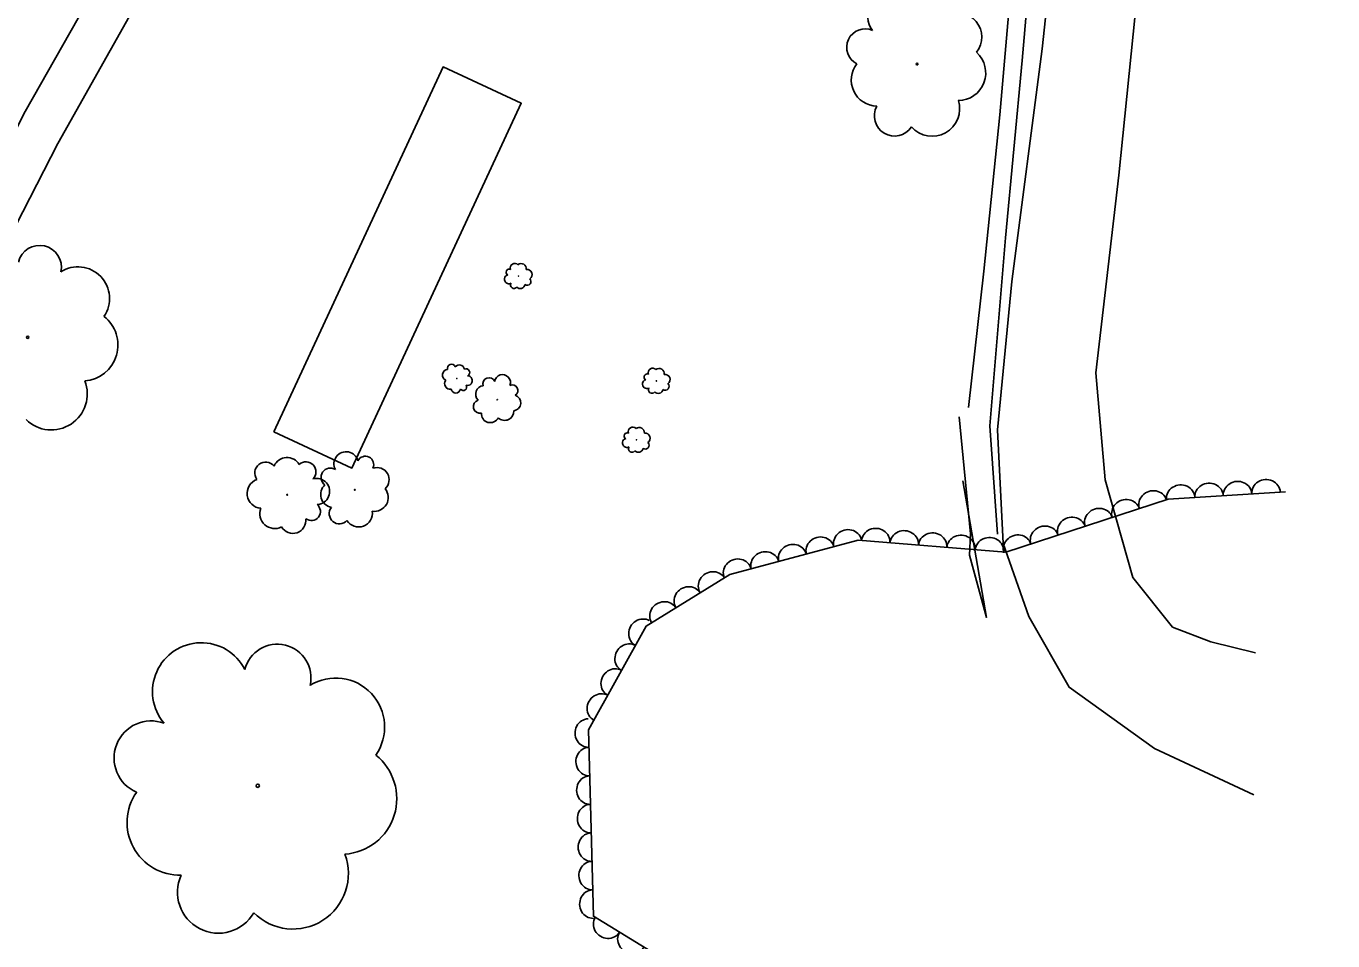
# Model space of a CAD drawing. Extents: x 1722896 to 1754269, y 648279 to 666297.
# Drawn here: x 1730625.5 to 1730808.7, y 653003.5 to 653131.8 of the extents above; entities that cross this region are included whole.
import ezdxf

# ---------------------------------------------------------------- set-up
doc = ezdxf.new("R2010")
doc.units = 0
for name, color, linetype in [('DESIGN - CENTERLINE - Proposed Text', 7, 'Continuous'), ('SURVEY - CENTERLINE - Preliminary Text', 7, 'Continuous'), ('SURVEY - VEGETATION - Features with Text', 7, 'Continuous')]:
    doc.layers.add(name, color=color, linetype=linetype)

msp = doc.modelspace()

# ---------------------------------------------------------------- linework, layer by layer
at = {"layer": 'DESIGN - CENTERLINE - Proposed Text'}
msp.add_lwpolyline([(1730660.19, 653074.89), (1730683.94, 653126.05), (1730694.91, 653120.96), (1730671.17, 653069.79)], close=True, dxfattribs=at)
at = {"layer": 'SURVEY - CENTERLINE - Preliminary Text'}
for points in [[(1730915.77, 653309.19), (1730895.89, 653310.1), (1730876.96, 653308.08), (1730858.75, 653303.95), (1730846.89, 653298.38), (1730833.04, 653291.37), (1730823.01, 653282.41), (1730815.66, 653271.5), (1730805.93, 653253.06), (1730795.34, 653223.23), (1730790.06, 653209.57), (1730781.27, 653136.21), (1730778.7, 653110.87), (1730775.48, 653083.13), (1730776.78, 653068.12), (1730780.67, 653054.44), (1730786.25, 653047.46), (1730791.62, 653045.41), (1730797.9, 653043.88)], [(1730554.75, 652885.14), (1730555.57, 652902.76), (1730557.03, 652924.22), (1730559.03, 652944.69), (1730562.55, 652961.65), (1730569.67, 652985.05), (1730579.89, 653015.37), (1730592.26, 653049.03), (1730607.15, 653083.94), (1730625.32, 653119.82), (1730641.17, 653147.79), (1730653.53, 653168.52), (1730672.69, 653201.36), (1730688.8, 653230.09), (1730710.78, 653267.72), (1730720.2, 653280.35), (1730727.54, 653284.51), (1730733.92, 653285.37), (1730739.19, 653284.43), (1730749.93, 653279.84)], [(1730726.95, 653283.56), (1730714.59, 653262.8), (1730694.92, 653229.48), (1730671.01, 653187.88), (1730651.93, 653154.48), (1730629.9, 653115.33), (1730611.27, 653078.99), (1730601.26, 653055.67), (1730591.46, 653029.06), (1730582.04, 653002.86), (1730572.61, 652975.82), (1730566.53, 652954.04), (1730564.37, 652937.13), (1730562.21, 652916.37), (1730560.46, 652884.76), (1730555.57, 652884.76)], [(1730797.64, 653023.95), (1730783.7, 653030.48), (1730771.76, 653039.04), (1730766.1, 653048.96), (1730762.48, 653059.19), (1730761.72, 653075.17), (1730763.73, 653095.98), (1730767.95, 653128.59), (1730770.98, 653156.57), (1730776.74, 653213.74), (1730783.43, 653240), (1730789.14, 653253.63)], [(1730770.18, 653170.78), (1730767.19, 653150.18), (1730765.17, 653126.94), (1730762.83, 653102.08), (1730761.04, 653080.77), (1730760.64, 653075.71), (1730761.71, 653060.54)], [(1730757.63, 653078.29), (1730759.79, 653097.43), (1730762.02, 653119.35), (1730763.97, 653141.98), (1730766.78, 653163.8)]]:
    msp.add_lwpolyline(points, dxfattribs=at)
at = {"layer": 'SURVEY - VEGETATION - Features with Text'}
for points in [[(1730756.31, 653076.97), (1730757.91, 653060.59), (1730757.76, 653057.56), (1730760.16, 653048.85), (1730756.83, 653067.98)], [(1730800, 652986.44), (1730763.05, 652988.54), (1730735.55, 652988.24), (1730705.02, 653006.93), (1730704.33, 653033.08), (1730712.44, 653047.63), (1730724.18, 653054.88), (1730742.17, 653059.66), (1730762.87, 653058), (1730785.66, 653065.43), (1730802.08, 653066.47)]]:
    msp.add_lwpolyline(points, dxfattribs=at)
for centre, radius in [((1730750.43, 653126.45), 0.119), ((1730694.52, 653096.73), 0.022), ((1730625.69, 653088.13), 0.155), ((1730685.86, 653082.36), 0.0239), ((1730713.87, 653082.02), 0.022), ((1730691.54, 653079.38), 0.0391), ((1730711.07, 653073.76), 0.022), ((1730662.1, 653066.06), 0.0642), ((1730671.56, 653066.74), 0.0597), ((1730657.95, 653025.23), 0.239)]:
    msp.add_circle(centre, radius, dxfattribs=at)
for centre, radius, start, end in [((1730746.89, 653133.23), 3.4, 23.6355, 217.0552), ((1730756.1, 653130.23), 3.41, 321.4987, 118.2876), ((1730743.14, 653128.81), 2.59, 66.2542, 243.5733), ((1730756.17, 653125.22), 3.88, 270.5514, 48.0756), ((1730744.86, 653124.22), 3.67, 141.5412, 268.3869), ((1730747.26, 653119.2), 2.84, 151.7001, 326.7004), ((1730752.53, 653120.19), 3.86, 221.4472, 17.2857), ((1730627.36, 653097.98), 3.05, 347.6724, 166.4181), ((1730693.99, 653097.87), 0.631, 42.7522, 199.5411), ((1730694.9, 653097.75), 0.719, 351.805, 129.3292), ((1730632.72, 653093.57), 4.45, 325.5563, 122.3452), ((1730693.18, 653096.27), 0.629, 104.8891, 298.3088), ((1730693.21, 653097.27), 0.433, 64.8684, 243.614), ((1730695.75, 653095.95), 0.527, 232.9537, 47.954), ((1730695.72, 653096.94), 0.714, 302.7008, 98.5393), ((1730693.88, 653095.46), 0.479, 147.5077, 324.8269), ((1730694.77, 653095.65), 0.679, 222.7948, 349.6405), ((1730633.28, 653087.06), 5.07, 274.609, 52.1332), ((1730684.62, 653082.83), 0.775, 92.345, 248.1835), ((1730685.13, 653083.78), 0.572, 22.5979, 197.5981), ((1730686.22, 653083.52), 0.737, 12.439, 139.2846), ((1730687.16, 653083.2), 0.52, 297.1519, 114.4711), ((1730713.34, 653083.17), 0.631, 42.7522, 199.5411), ((1730714.26, 653083.04), 0.719, 351.805, 129.3292), ((1730629, 653080.18), 5.04, 225.5048, 21.3433), ((1730684.94, 653081.62), 0.78, 141.4491, 278.9734), ((1730687.37, 653082.06), 0.683, 254.5332, 87.9529), ((1730690.39, 653081.62), 0.85, 21.4001, 198.7193), ((1730692.28, 653081.78), 1.12, 338.7815, 172.2012), ((1730712.53, 653081.57), 0.629, 104.8891, 298.3088), ((1730712.56, 653082.56), 0.433, 64.8684, 243.614), ((1730715.11, 653081.24), 0.527, 232.9537, 47.954), ((1730715.07, 653082.23), 0.714, 302.7008, 98.5393), ((1730685.73, 653081), 0.685, 192.3964, 349.1853), ((1730686.79, 653081.14), 0.47, 214.5126, 33.2582), ((1730689.72, 653080.15), 1.2, 96.6872, 223.5328), ((1730693.68, 653080.69), 0.769, 298.7608, 117.5064), ((1730693.73, 653078.94), 1.12, 276.6446, 73.4335), ((1730713.23, 653080.75), 0.479, 147.5077, 324.8269), ((1730714.12, 653080.94), 0.679, 222.7948, 349.6405), ((1730689.12, 653078.42), 0.935, 106.8461, 281.8464), ((1730690.58, 653077.43), 1.27, 176.5932, 332.4317), ((1730692.59, 653077.76), 1.28, 225.6974, 3.2216), ((1730709.76, 653074.3), 0.433, 64.8684, 243.614), ((1730710.54, 653074.9), 0.631, 42.7522, 199.5411), ((1730711.46, 653074.78), 0.719, 351.805, 129.3292), ((1730712.28, 653073.97), 0.714, 302.7008, 98.5393), ((1730709.73, 653073.31), 0.629, 104.8891, 298.3088), ((1730710.44, 653072.49), 0.479, 147.5077, 324.8269), ((1730711.33, 653072.68), 0.679, 222.7948, 349.6405), ((1730712.31, 653072.98), 0.527, 232.9537, 47.954), ((1730659.07, 653069.08), 1.54, 40.3676, 215.3679), ((1730662.07, 653069.3), 1.98, 30.2087, 157.0544), ((1730664.72, 653069.26), 1.4, 314.9217, 132.2408), ((1730670.35, 653070.38), 1.71, 14.483, 207.9027), ((1730673.05, 653070.28), 1.17, 334.4624, 153.208), ((1730668.13, 653068.49), 1.3, 57.1017, 234.4209), ((1730674.67, 653068.16), 1.71, 312.3462, 109.1351), ((1730658.54, 653066.23), 2.08, 110.1147, 265.9532), ((1730666.2, 653066.51), 1.84, 272.303, 105.7227), ((1730668.62, 653066.08), 1.84, 132.3888, 259.2344), ((1730674.31, 653065.67), 1.95, 261.3989, 38.9232), ((1730660.35, 653063.41), 2.1, 159.2189, 296.7431), ((1730665.48, 653063.69), 1.26, 232.2823, 51.028), ((1730669.41, 653063.4), 1.43, 142.5477, 317.5479), ((1730672.1, 653063.47), 1.94, 212.2948, 8.1333), ((1730662.88, 653062.47), 1.84, 210.1662, 6.9551), ((1730650.04, 653038.44), 6.85, 26.9813, 220.401), ((1730660.71, 653040.38), 4.71, 346.9606, 165.7063), ((1730668.89, 653033.48), 6.86, 324.8445, 121.6334), ((1730643.01, 653029.12), 5.21, 69.6, 246.9191), ((1730669.63, 653023.43), 7.82, 273.8972, 51.4215), ((1730647.01, 653020.08), 7.38, 144.887, 271.7327), ((1730662.9, 653012.9), 7.77, 224.7931, 20.6315), ((1730652.43, 653010.28), 5.73, 155.046, 330.0462)]:
    msp.add_arc(centre, radius, start, end, dxfattribs=at)
for centre, major_axis in [((1730787.39, 653065.54), (2, 0.13)), ((1730791.38, 653065.79), (2, 0.13)), ((1730795.37, 653066.04), (2, 0.13)), ((1730799.36, 653066.3), (2, 0.13)), ((1730779.7, 653063.49), (1.9, 0.62)), ((1730783.5, 653064.73), (1.9, 0.62)), ((1730775.9, 653062.25), (1.9, 0.62)), ((1730768.29, 653059.77), (1.9, 0.62)), ((1730772.09, 653061.01), (1.9, 0.62)), ((1730736.83, 653058.24), (1.93, 0.51)), ((1730740.69, 653059.27), (1.93, 0.51)), ((1730744.63, 653059.46), (1.99, -0.16)), ((1730748.62, 653059.14), (1.99, -0.16)), ((1730752.61, 653058.82), (1.99, -0.16)), ((1730756.59, 653058.5), (1.99, -0.16)), ((1730760.58, 653058.18), (1.99, -0.16)), ((1730764.49, 653058.52), (1.9, 0.62)), ((1730729.09, 653056.18), (1.93, 0.51)), ((1730732.96, 653057.21), (1.93, 0.51)), ((1730725.23, 653055.16), (1.93, 0.51)), ((1730721.7, 653053.35), (1.7, 1.05)), ((1730718.3, 653051.24), (1.7, 1.05)), ((1730714.89, 653049.14), (1.7, 1.05)), ((1730711.9, 653046.65), (0.97, 1.75)), ((1730709.95, 653043.16), (0.97, 1.75)), ((1730708, 653039.67), (0.97, 1.75)), ((1730706.06, 653036.17), (0.97, 1.75)), ((1730704.34, 653032.62), (-0.05, 2)), ((1730704.45, 653028.62), (-0.05, 2)), ((1730704.56, 653024.62), (-0.05, 2)), ((1730704.66, 653020.62), (-0.05, 2)), ((1730704.77, 653016.62), (-0.05, 2)), ((1730704.87, 653012.63), (-0.05, 2)), ((1730704.98, 653008.63), (-0.05, 2)), ((1730706.99, 653005.73), (-1.71, 1.04)), ((1730710.4, 653003.64), (-1.71, 1.04))]:
    msp.add_ellipse(centre, major_axis=major_axis, ratio=0.940188, start_param=0, end_param=3.141593, dxfattribs=at)

doc.saveas('drawing.dxf')
